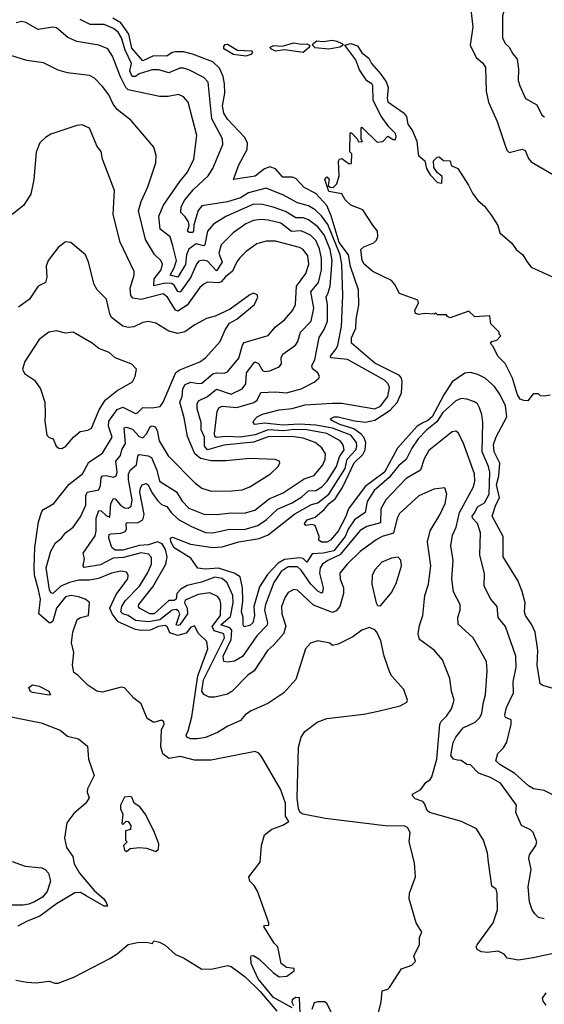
# Model space of a CAD drawing. Extents: x 1246230 to 1426786, y 660032 to 763141.
# Tile 486 of 566: x 1336585 to 1339436, y 722562 to 727914. Entities that reach past the tile are written whole.
import ezdxf

# ---------------------------------------------------------------- set-up
doc = ezdxf.new("R2010")
doc.units = 0

msp = doc.modelspace()

# ---------------------------------------------------------------- linework, layer by layer
at = {"layer": '0CON10XD'}
for points in [[(1339524.4, 728595), (1339342.2, 728435), (1339324.4, 728335), (1339355.2, 728265), (1339356.5, 728235), (1339304.6, 728115.4), (1339256.4, 728063.6), (1339229.5, 728005), (1339208.9, 727935), (1339209.5, 727815), (1339223.6, 727783.6), (1339245, 727764.3), (1339265, 727727.5), (1339289.3, 727699.3), (1339295.3, 727645), (1339293.2, 727583.2), (1339302.2, 727555), (1339334, 727485), (1339395, 727451.2), (1339423.1, 727395), (1339436.7, 727385)], [(1339030.9, 728015), (1339048.1, 727875), (1339032.8, 727775), (1339065, 727708.1), (1339099.8, 727679.8), (1339116.4, 727655), (1339119.2, 727525), (1339132.7, 727465), (1339180.2, 727360.2), (1339221.8, 727235), (1339233.1, 727205), (1339245, 727191.8), (1339315, 727209.5), (1339332.5, 727202.5), (1339349.7, 727159.7), (1339365, 727141.9), (1339507.6, 727057.6)], [(1339436, 723026), (1339405, 723034), (1339385, 723054), (1339370, 723075), (1339355, 723120), (1339348.8, 723201.2), (1339364, 723295), (1339351.4, 723355), (1339356.2, 723375), (1339390, 723425), (1339396, 723445), (1339375, 723496.7), (1339360.9, 723510.9), (1339312.9, 723535), (1339282, 723605), (1339284.2, 723645), (1339197.9, 723765), (1339144.2, 723795), (1339079.1, 723819.1), (1339035, 723864.4), (1339015, 723865.8), (1338985, 723888), (1338965, 723890), (1338943.3, 723895), (1338928, 723915), (1338940, 723985), (1338954.5, 724015), (1338995, 724064.5), (1339060, 724095), (1339085, 724120.6), (1339096, 724145), (1339104.7, 724205), (1339117.3, 724245), (1339124.6, 724375), (1339121.8, 724425), (1339048.5, 724555), (1338967.7, 724627.7), (1338966.1, 724663.9), (1338979.2, 724705), (1338978.2, 724735), (1338942, 724805), (1338933.2, 724875), (1338940, 724975), (1338928.2, 725055), (1338937.7, 725112.3), (1338957.3, 725155), (1338975.6, 725235), (1339051, 725375), (1339058.9, 725405), (1339056.2, 725445), (1338995.8, 725615.8), (1338967.6, 725667.6), (1338955, 725677.1), (1338935, 725674.3), (1338807.7, 725572.3), (1338782.7, 725527.3), (1338763.7, 725465), (1338685, 725420), (1338574.1, 725305), (1338548.3, 725255), (1338545, 725179.2), (1338471.7, 725158.3), (1338435, 725137.3), (1338325.5, 725004.5), (1338260, 724975), (1338230.3, 724955), (1338218.9, 724935), (1338214, 724906), (1338234.4, 724825), (1338230.2, 724799.8), (1338225, 724797.2), (1338205, 724808), (1338168, 724845), (1338115, 724921.6), (1338095, 724940.4), (1338045, 724940), (1338005.9, 724915), (1337966.7, 724855), (1337920.4, 724735), (1337915.9, 724705), (1337932.2, 724635), (1337929, 724621), (1337873.5, 724565), (1337796.7, 724453.3), (1337753.3, 724426.7), (1337715, 724421.2), (1337694.6, 724424.6), (1337690.4, 724455), (1337733.8, 724545), (1337737.7, 724595), (1337728, 724608), (1337677.5, 724625), (1337729.9, 724670.1), (1337745.4, 724745), (1337743.3, 724785), (1337713.3, 724853.3), (1337685, 724876.3), (1337645, 724883.2), (1337573.9, 724856.1), (1337495, 724838.9), (1337461.2, 724818.9), (1337440, 724795), (1337435, 724763.4), (1337425, 724756.4), (1337395, 724756.9), (1337315.7, 724684.3), (1337292.2, 724685), (1337237.2, 724715), (1337231, 724725), (1337233.5, 724735), (1337308.7, 724831.3), (1337380.2, 724955), (1337387.3, 724995), (1337378.3, 725035), (1337359.4, 725065), (1337335, 725075.3), (1337285, 725059.1), (1337235, 725055.6), (1337145, 725030.4), (1337105, 725030.7), (1337086.2, 725045), (1337069.6, 725095), (1337072.2, 725115), (1337080.2, 725119.8), (1337135, 725122.7), (1337158.6, 725131.4), (1337166, 725145), (1337163.9, 725175), (1337169.6, 725180.4), (1337225, 725179.1), (1337254.8, 725195.2), (1337260.9, 725225), (1337238.4, 725345), (1337241, 725369), (1337250.6, 725385), (1337273.3, 725393.3), (1337283.3, 725385), (1337303.1, 725343.1), (1337335, 725300), (1337355, 725279.5), (1337385, 725267.8), (1337408.8, 725235), (1337448, 725198), (1337518.3, 725158.3), (1337595, 725127.4), (1337634.4, 725125.6), (1337725, 725145.6), (1337805, 725143.3), (1337880, 725165), (1337925.3, 725195), (1337986.9, 725253.1), (1338065, 725288.5), (1338118.9, 725321.1), (1338155, 725352.4), (1338195, 725355.2), (1338227.5, 725375), (1338255.3, 725404.7), (1338306.5, 725485), (1338322.9, 725537.1), (1338347.6, 725575), (1338343.8, 725603.8), (1338327.1, 725625), (1338255, 725663.8), (1338145, 725685.4), (1338075, 725686.6), (1338020, 725680), (1337934.9, 725684.9), (1337865, 725657.9), (1337785, 725644.1), (1337705, 725649.2), (1337652.1, 725642.1), (1337645, 725648.6), (1337643.2, 725665), (1337657.8, 725785), (1337668.2, 725805), (1337685, 725813.7), (1337765, 725805.8), (1337856.9, 725833.1), (1337874.8, 725845.2), (1337895, 725887.1), (1337975, 725890.6), (1338035, 725885.3), (1338115, 725907.5), (1338185, 725944.5), (1338211.2, 725965), (1338214, 725975), (1338205.7, 725995), (1338176.2, 726016.2), (1338173, 726035), (1338188.4, 726065), (1338212.7, 726187.3), (1338239.8, 726230.2), (1338257, 726275), (1338258.5, 726365), (1338251.3, 726405), (1338261.4, 726428.6), (1338271.9, 726465), (1338282.4, 726605), (1338271.9, 726665), (1338240.6, 726745), (1338205, 726787), (1338155, 726825.2), (1338125, 726835.9), (1338085, 726836.3), (1338030.5, 726870.5), (1337962.9, 726895), (1337905, 726910), (1337855, 726910.2), (1337705, 726844.3), (1337637.9, 726802.1), (1337605.9, 726764.1), (1337590.6, 726689.4), (1337585, 726685.3), (1337545, 726695.2), (1337504.4, 726665.6), (1337491.5, 726635), (1337486.5, 726583.5), (1337445, 726514.8), (1337402.5, 726525), (1337425.6, 726564.4), (1337436.7, 726605), (1337418.2, 726685), (1337402.8, 726732.8), (1337348.8, 726775), (1337340.9, 726845), (1337367.6, 726905), (1337455.9, 727035), (1337497.3, 727085), (1337531.6, 727155), (1337547.8, 727285), (1337500.5, 727465), (1337475, 727494.3), (1337447.5, 727507.5), (1337392.9, 727497.1), (1337345, 727496.5), (1337175, 727533.2), (1337162.5, 727545), (1337132.8, 727602.8), (1337089.3, 727715), (1337064.7, 727754.8), (1337015.8, 727775.8), (1336895, 727795.5), (1336846.9, 727816.9), (1336785, 727870), (1336765, 727872.5), (1336685, 727860.8), (1336618.8, 727898.8), (1336595, 727904.5), (1336566, 727896)], [(1339481.7, 723701.7), (1339435, 723724.7), (1339377, 723733), (1339349.8, 723749.8), (1339276, 723816), (1339193.8, 723865), (1339173.3, 723885), (1339183.8, 723925), (1339215, 723956.7), (1339233.2, 723986.8), (1339255.7, 724085.7), (1339255, 724108.8), (1339225, 724121.2), (1339220.6, 724135), (1339230.4, 724175), (1339268.4, 724255), (1339266.6, 724315), (1339282.4, 724395), (1339280.8, 724455), (1339224.2, 724615), (1339185.5, 724665), (1339180, 724725), (1339145.6, 724765), (1339109.4, 724835), (1339111.7, 724901.7), (1339085.3, 725005.3), (1339090, 725125), (1339072.4, 725175), (1339045.2, 725205), (1339044.3, 725215), (1339058.2, 725235), (1339073.8, 725266.2), (1339111.3, 725288.7), (1339135.8, 725334.2), (1339139.5, 725455), (1339133, 725485), (1339098.2, 725565), (1339102.2, 725725), (1339097.2, 725767.2), (1339083.8, 725805), (1339073.3, 725825), (1339057, 725837), (1339015, 725852.1), (1338985, 725854), (1338955, 725842.5), (1338885, 725778.4), (1338851.2, 725728.8), (1338796.8, 725685), (1338750.5, 725635), (1338715.6, 725585), (1338686, 725524), (1338645, 725490.8), (1338593.8, 725426.2), (1338511.3, 725355), (1338473.3, 725295), (1338462.4, 725235), (1338405, 725195.7), (1338371, 725145), (1338354, 725105), (1338293.1, 725026.9), (1338235, 725014.2), (1338175, 725011), (1338145, 724964.6), (1338124.9, 724984.9), (1338105, 724989.4), (1338025, 724979.4), (1337989.9, 724960.1), (1337931.7, 724898.3), (1337887.8, 724832.2), (1337856.7, 724725), (1337861.4, 724675), (1337852.1, 724635), (1337835, 724621.3), (1337805, 724614.4), (1337798.9, 724625), (1337800.5, 724665), (1337790.2, 724695), (1337798.7, 724755), (1337795.9, 724825), (1337782.7, 724885), (1337751.5, 724905), (1337665, 724932.8), (1337595, 724926.7), (1337553, 724933), (1337515, 724986.7), (1337425, 725042.4), (1337406.5, 725075), (1337404.6, 725095.4), (1337415, 725101.5), (1337512.7, 725062.7), (1337635, 725045.2), (1337685, 725048), (1337775.7, 725075), (1337886.7, 725093.3), (1337935.8, 725114.2), (1338081.2, 725228.8), (1338171.1, 725278.9), (1338205, 725287.7), (1338265, 725334.1), (1338353.9, 725475), (1338364.6, 725525), (1338412.3, 725575), (1338418, 725595), (1338415.2, 725615), (1338384.4, 725655), (1338285, 725693.4), (1338195, 725710), (1338105.8, 725715.7), (1338015, 725710), (1337915, 725720.7), (1337863.1, 725713.1), (1337854.5, 725724.5), (1337857.5, 725735), (1337876.4, 725755), (1337905, 725768.9), (1337996, 725794), (1338065, 725801), (1338135, 725819.6), (1338285, 725830.2), (1338335, 725830.4), (1338515, 725797.9), (1338545, 725813.5), (1338585.2, 725865), (1338594.8, 725915), (1338586.8, 725935), (1338568.2, 725955), (1338367.3, 726067.3), (1338275.8, 726075.7), (1338273.3, 726085), (1338305.8, 726125), (1338314.7, 726145), (1338334, 726246), (1338341.9, 726415), (1338334.9, 726585), (1338327.5, 726635), (1338260, 726800), (1338225, 726848.4), (1338190.6, 726880.6), (1338155, 726901.3), (1338095, 726918.6), (1338019.1, 726959.1), (1337925, 726998.2), (1337827.9, 726972.1), (1337785, 726945.6), (1337715, 726923.5), (1337575, 726901.8), (1337555, 726876.7), (1337531.7, 726798.3), (1337530.6, 726765), (1337523.5, 726756.5), (1337506.2, 726756.2), (1337497.9, 726765), (1337505.8, 726795), (1337501.9, 726815), (1337485, 726842.7), (1337461.4, 726865), (1337463.3, 726896.7), (1337482.6, 726935), (1337530, 726990), (1337609.5, 727065), (1337635.3, 727105), (1337689.3, 727235), (1337686.7, 727266.7), (1337629.4, 727375), (1337609.7, 727575), (1337585, 727600), (1337505, 727641.3), (1337475, 727650.6), (1337455, 727649.7), (1337395, 727624.1), (1337341.5, 727641.5), (1337305, 727641.4), (1337235, 727618.6), (1337215, 727604.8), (1337197.3, 727605), (1337184.7, 727635), (1337192.3, 727675), (1337158, 727748), (1337138.3, 727815), (1337119.6, 727845), (1337095, 727865.6), (1337045, 727888), (1336968.2, 727888.2), (1336914.6, 727914.6)], [(1339485, 724278.7), (1339428.8, 724295), (1339414.3, 724305), (1339397.8, 724405), (1339400, 724485), (1339386.7, 724585), (1339368.7, 724625), (1339333, 724675), (1339328.1, 724695), (1339332.1, 724745), (1339315.8, 724805.8), (1339292.9, 724865), (1339260.6, 724915), (1339211.7, 724995), (1339213.3, 725105), (1339152, 725215), (1339172.5, 725277.5), (1339192.9, 725315), (1339175.4, 725385), (1339188.1, 725435), (1339193.7, 725503.7), (1339163.9, 725565), (1339159.4, 725605), (1339173.8, 725646.2), (1339232.5, 725755), (1339225.2, 725815), (1339196.4, 725875), (1339165, 725920.9), (1339115, 725965.4), (1339075, 725984.7), (1339035, 725995.3), (1339005, 725992.9), (1338935, 725944.8), (1338890, 725875), (1338826.5, 725755), (1338803.5, 725735), (1338775, 725722.3), (1338744.8, 725705.2), (1338638.4, 725585), (1338567.3, 725455), (1338462.7, 725377.3), (1338371.2, 725255), (1338355, 725210), (1338315, 725134.5), (1338275, 725084.4), (1338255, 725073.5), (1338225, 725073.3), (1338210, 725085), (1338212.5, 725105), (1338190, 725165), (1338175, 725169.4), (1338140, 725165), (1338132.9, 725175), (1338146.9, 725195), (1338190.3, 725209.8), (1338238.9, 725251.1), (1338266.4, 725285), (1338299.6, 725310.4), (1338338.9, 725371.1), (1338401.9, 725505), (1338449.1, 725550.9), (1338463.1, 725575), (1338466.4, 725615), (1338454.6, 725644.6), (1338440.7, 725660.7), (1338400.6, 725690.6), (1338325, 725713.2), (1338280.8, 725735), (1338274, 725745), (1338294.4, 725755.6), (1338315, 725755.7), (1338405, 725732.7), (1338465, 725726.7), (1338515, 725738), (1338599, 725791), (1338637.1, 725832.9), (1338659.7, 725885), (1338663.3, 725945), (1338660, 725965), (1338649.3, 725979.3), (1338515, 726046.8), (1338387.5, 726155), (1338388.4, 726185), (1338412.6, 726237.4), (1338413.6, 726286.4), (1338427.7, 726362.3), (1338427.1, 726445), (1338383.1, 726573.1), (1338372.2, 726635), (1338322.1, 726702.1), (1338278.2, 726848.2), (1338255, 726903.5), (1338195, 726968.7), (1338131.4, 727001.4), (1338085, 727050.6), (1338065, 727058.5), (1338015, 727058.2), (1337975, 727102.5), (1337945, 727114.4), (1337915, 727103.2), (1337865, 727063.6), (1337747.5, 727045), (1337775.4, 727125), (1337821, 727209), (1337823.3, 727245), (1337806.7, 727275), (1337713.8, 727373.8), (1337694.1, 727405), (1337687.7, 727445), (1337700.2, 727515), (1337698.3, 727565), (1337690.7, 727605), (1337670.2, 727650.2), (1337634, 727684), (1337524.1, 727725.9), (1337475, 727738.6), (1337431.3, 727738.7), (1337414.6, 727735), (1337384.2, 727715.8), (1337313.3, 727716.6), (1337255, 727689.4), (1337195, 727758.5), (1337178.6, 727835), (1337135.8, 727895.8), (1337091.8, 727921.8)], [(1338125, 727734.7), (1338025, 727750), (1337975, 727743.3), (1337950.6, 727755), (1337947.1, 727765), (1337966.7, 727773.3), (1338010.9, 727769.1), (1338075, 727788.2), (1338115, 727780.7), (1338145, 727783.2), (1338159.5, 727775), (1338160, 727765), (1338125, 727734.7)], [(1338265, 727753.2), (1338191, 727761), (1338176.7, 727775), (1338179.6, 727785), (1338200.7, 727799.3), (1338235, 727794.8), (1338285, 727803.1), (1338307.7, 727797.7), (1338335.8, 727785), (1338342.5, 727775), (1338325.7, 727764.3), (1338265, 727753.2)], [(1338503.6, 726796.4), (1338449.8, 726879.8), (1338385, 726905.8), (1338353.8, 726935), (1338335, 726966.7), (1338265, 726980), (1338243.3, 727045), (1338255, 727060), (1338266.2, 727045), (1338261.7, 727011.7), (1338273, 727003), (1338288.3, 727001.7), (1338308.3, 727021.7), (1338321.2, 727065), (1338317.5, 727145), (1338322.5, 727155), (1338335, 727160), (1338375, 727130), (1338388.3, 727131.7), (1338390, 727185), (1338380, 727195), (1338381.7, 727298.3), (1338388.3, 727298.3), (1338420, 727265), (1338425, 727250), (1338447.5, 727252.5), (1338440, 727265), (1338440, 727325), (1338445, 727330), (1338528.3, 727248.3), (1338558.3, 727251.7), (1338585, 727280), (1338615, 727262.5), (1338627.5, 727262.5), (1338631.2, 727278.8), (1338626.7, 727295), (1338591.1, 727331.1), (1338550.1, 727390.1), (1338506.5, 727475), (1338504.3, 727555), (1338498.6, 727565), (1338472, 727582), (1338431.6, 727641.6), (1338411.1, 727695), (1338352.5, 727775), (1338385, 727783.8), (1338421.5, 727771.5), (1338445, 727732.9), (1338483.3, 727705), (1338496.5, 727675), (1338548.3, 727618.3), (1338576.2, 727576.2), (1338588.2, 727545), (1338581.6, 727485), (1338585, 727468), (1338669.4, 727409.4), (1338687.5, 727387.5), (1338695, 727346.7), (1338720, 727310), (1338743.3, 727253.3), (1338750.4, 727185), (1338755, 727174.4), (1338787.4, 727147.4), (1338796, 727105), (1338815, 727070), (1338855, 727028.8), (1338880, 727025), (1338881.7, 727061.7), (1338853.6, 727083.6), (1338835, 727110), (1338833, 727147), (1338853, 727167), (1338865, 727167.5), (1338888.3, 727148.3), (1338925, 727146.7), (1338930.7, 727120.7), (1338965.5, 727105.5), (1339023.8, 727015), (1339045, 726970), (1339075, 726930.8), (1339110.7, 726900.7), (1339148.9, 726848.9), (1339183.1, 726795), (1339194.4, 726755), (1339260, 726700), (1339282.5, 726665), (1339319.4, 726635), (1339340.3, 726600.3), (1339365, 726568.8), (1339524.4, 726495.6)], [(1337815, 727714.8), (1337747.8, 727725), (1337694.8, 727754.8), (1337695, 727768.8), (1337701.2, 727778.8), (1337715, 727781.2), (1337768.6, 727748.6), (1337844.4, 727744.4), (1337850, 727735), (1337840.5, 727725), (1337815, 727714.8)], [(1339535, 722850), (1339375, 722814.2), (1339295, 722803.1), (1339235, 722813.8), (1339217.5, 722835), (1339185, 722852), (1339125, 722843.1), (1339095, 722847.1), (1339070.3, 722860.3), (1339065.8, 722875), (1339071.9, 722885), (1339158.1, 723005), (1339181.9, 723075), (1339180, 723165), (1339175, 723187.5), (1339150, 723205), (1339133.1, 723335), (1339126.9, 723385), (1339105.4, 723455), (1339066.7, 723516.7), (1338986.5, 723556.5), (1338812.9, 723605), (1338800, 723615), (1338785, 723653.3), (1338775, 723663.8), (1338735, 723678.8), (1338720, 723695), (1338720, 723705), (1338765, 723730), (1338792.1, 723767.9), (1338815, 723783.3), (1338825, 723798.8), (1338851.2, 723895), (1338867.6, 724082.4), (1338873.2, 724096.8), (1338905, 724127.5), (1338932.4, 724167.6), (1338945.5, 724215), (1338931.8, 724265), (1338923.5, 724333.5), (1338881.9, 724435), (1338837.8, 724487.8), (1338758.1, 724545), (1338750, 724575), (1338758.2, 724621.8), (1338775.5, 724675), (1338787.5, 724785), (1338806.6, 724845), (1338818.6, 724945), (1338800.4, 725075), (1338815.3, 725135), (1338867.6, 725222.4), (1338896.7, 725285), (1338907.1, 725335), (1338895, 725370), (1338835, 725361.5), (1338754.7, 725325.2), (1338649.5, 725230.5), (1338635.8, 725205), (1338617.4, 725122.6), (1338555, 725105.2), (1338522.8, 725087.2), (1338435, 725023.5), (1338365, 724953.9), (1338324.7, 724905), (1338326.8, 724875), (1338345.3, 724825), (1338344.6, 724794.6), (1338324, 724725), (1338305, 724701.2), (1338285, 724691.6), (1338181.1, 724731.1), (1338095, 724813.8), (1338075, 724817.1), (1338045, 724800.9), (1338027.2, 724775), (1338008.6, 724725), (1338009.7, 724685), (1338031.8, 724618.2), (1338018.2, 724575), (1337965, 724513.8), (1337931.1, 724485), (1337858.6, 724375), (1337825, 724351.1), (1337737.2, 724262.8), (1337715, 724248.3), (1337645, 724231.9), (1337615, 724231.7), (1337585.9, 724245.9), (1337575.8, 724265), (1337584.8, 724325.2), (1337697.6, 724555), (1337694.3, 724575), (1337641.9, 724591.9), (1337630.4, 724615), (1337675.7, 724675), (1337678.6, 724738.6), (1337672.1, 724762.1), (1337659.5, 724779.5), (1337617.8, 724797.8), (1337555, 724790), (1337485, 724759.3), (1337481.5, 724745), (1337495.8, 724715.8), (1337497.3, 724685), (1337455.1, 724624.9), (1337445, 724620.6), (1337434.8, 724625), (1337454.9, 724685), (1337449, 724699), (1337435, 724707.6), (1337413.8, 724705), (1337347.2, 724652.8), (1337285, 724640.4), (1337215, 724648.3), (1337174.9, 724674.9), (1337145, 724685.3), (1337134, 724695), (1337141, 724725), (1337159.3, 724755), (1337235.6, 724835), (1337280, 724905), (1337300.8, 724955), (1337301.1, 724991.1), (1337285, 725008.1), (1337245, 725015.8), (1337148.6, 724991.4), (1337092.9, 724987.1), (1337051, 724965), (1337025, 724950.8), (1336936.4, 724936.4), (1336930, 724945), (1336937.1, 724985), (1336930, 725015), (1336995, 725108), (1337001.6, 725135), (1337001, 725205), (1337015, 725245.4), (1337027.8, 725245), (1337055, 725218.2), (1337075, 725210), (1337080.5, 725285), (1337095, 725312.2), (1337105, 725310), (1337132.4, 725275), (1337155, 725261), (1337175, 725258.1), (1337190.6, 725269.4), (1337195.8, 725304.2), (1337176.3, 725415), (1337176.8, 725443.2), (1337184.9, 725465.1), (1337220.2, 725495), (1337228.1, 725541.9), (1337235, 725551.1), (1337283.4, 725543.4), (1337300.8, 725535), (1337330.2, 725465), (1337344.7, 725405), (1337436.9, 725346.9), (1337467.7, 725297.7), (1337505, 725258), (1337585, 725226.3), (1337654.1, 725224.1), (1337736.4, 725233.6), (1337805, 725231.6), (1337862.2, 725247.8), (1337940.5, 725309.5), (1338017.3, 725342.7), (1338131.1, 725418.9), (1338185, 725436.6), (1338233.1, 725495), (1338245.8, 725525), (1338247.3, 725555), (1338226.4, 725586.4), (1338191.1, 725615), (1338125, 725638.4), (1338075, 725646), (1337941.7, 725648.3), (1337855, 725617.5), (1337695, 725601), (1337605, 725576.7), (1337589, 725595), (1337589.4, 725645), (1337571.5, 725685), (1337572.1, 725725), (1337549.4, 725799.4), (1337549.2, 725825), (1337557, 725843), (1337605, 725865.7), (1337655, 725904.8), (1337735, 725878.4), (1337795, 725907.5), (1337813.3, 725935), (1337817.8, 725995), (1337862.9, 726055), (1337883.8, 726045), (1337905, 726007.8), (1337915, 726002.3), (1337945.3, 726004.7), (1337995, 726026.4), (1338007.1, 726042.9), (1338006.1, 726075), (1338014.6, 726095.4), (1338084.4, 726145.6), (1338096.6, 726165), (1338110.4, 726215), (1338168.6, 726275), (1338184.3, 726345), (1338168, 726435), (1338209.4, 726485), (1338224.5, 726555), (1338226, 726615), (1338215, 726668.5), (1338195, 726714.1), (1338165, 726743), (1338115, 726765.6), (1338062.7, 726762.7), (1338005, 726807), (1337935, 726824.8), (1337895, 726827.7), (1337855, 726822.3), (1337814.5, 726805), (1337744.8, 726755.2), (1337679.8, 726690.2), (1337668, 726645), (1337686.1, 726595), (1337655, 726549.1), (1337605, 726601.7), (1337583.1, 726606.9), (1337558.8, 726601.2), (1337545.2, 726584.8), (1337515.2, 726515), (1337458, 726432), (1337445, 726436), (1337425, 726471.5), (1337409.6, 726479.6), (1337375, 726481.4), (1337315, 726467.5), (1337316.6, 726505), (1337354.8, 726555), (1337360.7, 726585), (1337352.2, 726605), (1337318.1, 726638.1), (1337268.2, 726718.2), (1337230, 726875), (1337245.4, 726925), (1337281.8, 727005), (1337324.5, 727135.5), (1337326.9, 727175), (1337315, 727220), (1337190.5, 727365), (1337115.4, 727425), (1337093.4, 727455), (1337069.3, 727505), (1337035, 727550), (1336992.5, 727595), (1336965, 727610.5), (1336845, 727625.4), (1336795, 727638.8), (1336715, 727678.5), (1336625, 727691.4), (1336507.4, 727727.4)], [(1338535, 722516.2), (1338550, 722575), (1338554.3, 722635.7), (1338585, 722643.8), (1338595, 722653.3), (1338660, 722755), (1338715.6, 722774.4), (1338735.9, 722794.1), (1338726.2, 722825), (1338758, 722885), (1338758, 722925), (1338770, 722955), (1338738.8, 723005), (1338702.5, 723135), (1338702.9, 723167.1), (1338735.8, 723255), (1338731.4, 723331.4), (1338700.8, 723445), (1338707, 723497), (1338692.7, 723522.7), (1338675, 723532.9), (1338585, 723530.8), (1338245, 723572.4), (1338125, 723595.7), (1338109.2, 723605), (1338099.8, 723625), (1338092.6, 723685), (1338100.7, 723959.3), (1338114.7, 724014.7), (1338134.7, 724045), (1338201.4, 724095), (1338254, 724115), (1338455, 724138.5), (1338533.6, 724156.4), (1338653.3, 724185), (1338689.4, 724205), (1338693.1, 724215), (1338672.5, 724272.5), (1338607.5, 724345), (1338597.1, 724365), (1338565.6, 724455), (1338547, 724537), (1338526.7, 724585), (1338515, 724596.7), (1338485, 724610), (1338444.1, 724595.9), (1338395, 724560), (1338315, 724518.8), (1338285, 724513.3), (1338270, 724525), (1338205, 724538.6), (1338165, 724525.8), (1338138.1, 724495), (1338085, 724328), (1338020, 724255), (1337932.8, 724197.2), (1337842.4, 724157.6), (1337813.1, 724136.9), (1337785, 724104.4), (1337715.5, 724074.5), (1337660.3, 724039.7), (1337595, 724013.3), (1337550, 724005), (1337513.3, 724005), (1337494, 724014), (1337489.4, 724025), (1337501.1, 724048.9), (1337520.3, 724125), (1337552.6, 724347.4), (1337606.9, 724495), (1337602.3, 724535), (1337557.4, 724577.4), (1337535, 724620), (1337515, 724611.4), (1337489.8, 724580.2), (1337445, 724567), (1337401.5, 724581.5), (1337385.8, 724615.8), (1337375, 724622), (1337339.1, 724615), (1337295, 724596.3), (1337245, 724593.3), (1337215, 724599.9), (1337120.3, 724640.3), (1337087, 724685), (1337075.2, 724715.2), (1337109.6, 724790.4), (1337173.2, 724875), (1337174.5, 724895), (1337165, 724910.6), (1337135, 724917.2), (1337085, 724905.2), (1337013.5, 724876.5), (1336965, 724867), (1336906.7, 724866.7), (1336855.4, 724855.4), (1336808.4, 724835), (1336765, 724795.9), (1336755, 724798.5), (1336746.9, 724815), (1336729.5, 724935), (1336755.3, 725024.7), (1336780.3, 725069.7), (1336812.9, 725095), (1336834.7, 725125.3), (1336875.4, 725155), (1336915, 725211.8), (1336945.6, 725275), (1336945.6, 725325), (1336952.2, 725345), (1337015, 725359.2), (1337025, 725382), (1337027.2, 725422.8), (1337035.3, 725434.7), (1337055, 725437.1), (1337095, 725427.2), (1337110, 725435), (1337115.6, 725455), (1337107, 725515), (1337133.3, 725545), (1337140.3, 725575), (1337159.4, 725610.6), (1337152.7, 725695), (1337165, 725699.7), (1337198, 725688), (1337235, 725647.5), (1337255, 725641.6), (1337275, 725663.2), (1337295, 725701.2), (1337305, 725706.1), (1337321.1, 725701.1), (1337331.7, 725681.7), (1337342.8, 725625), (1337392.7, 725542.7), (1337539.4, 725395), (1337575, 725366.7), (1337625, 725351.2), (1337737.8, 725352.2), (1337795, 725359.1), (1337835, 725374.6), (1337948.6, 725445), (1337990, 725485), (1337998.8, 725505), (1337996.7, 725515), (1337974.1, 725524.1), (1337835, 725529.6), (1337705, 725516.5), (1337625, 725515.3), (1337568.4, 725528.4), (1337536.4, 725555), (1337498, 725648), (1337479.3, 725750.7), (1337455.3, 725835), (1337468.4, 725865), (1337471.8, 725908.2), (1337485, 725930.6), (1337515, 725943), (1337555, 725936.1), (1337575, 725939.1), (1337635, 725988.6), (1337655, 725994.4), (1337696.6, 725993.4), (1337715, 726000.4), (1337775.9, 726074.1), (1337795.6, 726145), (1337805, 726158.9), (1337935, 726198.1), (1337974.7, 726245.2), (1338025, 726282.9), (1338069.2, 726335), (1338084.6, 726365), (1338090.3, 726465), (1338140.3, 726535), (1338155.7, 726585), (1338151, 726631), (1338126.4, 726665), (1338105, 726675.9), (1337975, 726709.4), (1337925, 726710.7), (1337874.4, 726695), (1337816.3, 726653.6), (1337781.3, 726618.7), (1337765, 726598.5), (1337742.2, 726547.8), (1337703.4, 726516.6), (1337680.7, 726489.3), (1337665, 726484), (1337605, 726487.1), (1337585, 726476.2), (1337565, 726457.7), (1337495, 726362.1), (1337445, 726330), (1337431.1, 726335), (1337388.4, 726405), (1337365, 726423.2), (1337245, 726392.8), (1337200.1, 726400.1), (1337189.2, 726415), (1337185.9, 726455), (1337207.3, 726525), (1337207.5, 726545), (1337130.4, 726705), (1337092.5, 726855), (1337100.6, 726985), (1337035.6, 727155), (1337027.4, 727197.4), (1337006.2, 727225), (1336964, 727325), (1336925, 727342.9), (1336895, 727339.2), (1336755, 727290.8), (1336725, 727274.2), (1336695.6, 727244.4), (1336675.7, 727194.3), (1336662.2, 727045), (1336646.4, 726965), (1336605.9, 726904.1), (1336544.3, 726855)], [(1339467, 725873), (1339435, 725867.5), (1339415, 725870), (1339405, 725880), (1339375, 725880), (1339347, 725843), (1339325, 725843.3), (1339305, 725852), (1339290, 725875), (1339263.8, 725965), (1339223.8, 726045), (1339183.3, 726085), (1339158.3, 726138.3), (1339143, 726153), (1339150, 726165), (1339178.3, 726171.7), (1339200, 726195), (1339190, 726205), (1339190, 726215), (1339145, 726260), (1339140, 726305), (1339058.3, 726298.3), (1339025, 726330), (1338925, 726292.5), (1338910, 726300), (1338905, 726310), (1338855, 726310), (1338845, 726320), (1338837.5, 726312.5), (1338785, 726317.5), (1338755, 726311.2), (1338736.4, 726316.4), (1338733.3, 726333.3), (1338752.5, 726375), (1338749.3, 726389.3), (1338650, 726425), (1338623.3, 726475), (1338605, 726496.7), (1338503.8, 726545), (1338457.5, 726585), (1338446.5, 726605), (1338439.1, 726665), (1338455, 726679.1), (1338509.9, 726700.1), (1338523.6, 726715), (1338530.9, 726735), (1338528.9, 726765), (1338503.6, 726796.4)], [(1338065, 722542.5), (1337965, 722600), (1337881.2, 722701.2), (1337843.8, 722785), (1337840.7, 722819.3), (1337843.3, 722826.7), (1337855, 722828), (1337885, 722809.4), (1337965, 722732.5), (1337995, 722712.5), (1338036.7, 722715), (1338077.5, 722745), (1338077, 722757), (1338035, 722762.5), (1338006.2, 722785), (1337987.5, 722875), (1337967.5, 722895), (1337912.5, 722985), (1337915, 722990), (1337938.3, 722991.7), (1337940, 723005), (1337876.8, 723176.8), (1337858.8, 723208.8), (1337835, 723232.5), (1337830, 723255), (1337892.5, 723335), (1337898.8, 723425), (1337915, 723484.2), (1337955, 723513.8), (1338014.6, 723535.4), (1338047.5, 723555), (1338028.8, 723585), (1338028.8, 723655), (1338002.3, 723732.3), (1337899.7, 723909.7), (1337885, 723928.1), (1337865, 723937), (1337625, 723888.8), (1337535, 723889.4), (1337459.5, 723909.5), (1337395, 723899.2), (1337364, 723924), (1337351.7, 723961.7), (1337356.6, 724053.4), (1337370, 724085), (1337368.3, 724098.3), (1337355, 724106.2), (1337315, 724093.3), (1337277.5, 724115), (1337246.1, 724196.1), (1337205, 724226.7), (1337155, 724282.5), (1337135.9, 724285.9), (1337035, 724258), (1337005, 724263.8), (1336955, 724297.5), (1336901.7, 724351.7), (1336880, 724365), (1336872, 724405), (1336880, 724475), (1336866.8, 724526.8), (1336873.3, 724585), (1336897.1, 724652.9), (1336915, 724663.9), (1336959.1, 724675), (1336965, 724745.8), (1336941.4, 724765), (1336905, 724776.9), (1336865, 724783.4), (1336835, 724776.8), (1336785.2, 724715), (1336764.7, 724645.3), (1336755, 724635.5), (1336745, 724635.4), (1336689.1, 724685), (1336698.3, 724765), (1336687.8, 724815), (1336665.5, 724894.5), (1336663.6, 724936.4), (1336668.3, 725045), (1336687.8, 725185), (1336705, 725240.4), (1336715, 725252.1), (1336770.4, 725285), (1336855, 725388.5), (1336926.4, 725445), (1336961.3, 725508.7), (1337035, 725557.1), (1337087.1, 725645), (1337067, 725705), (1337069.1, 725730.9), (1337115, 725794.7), (1337145, 725807.5), (1337215, 725774.1), (1337225, 725776.1), (1337255, 725805.8), (1337305, 725803.8), (1337347.8, 725812.3), (1337365, 725834.2), (1337434, 725996), (1337455, 726011.2), (1337565, 726053.6), (1337594.6, 726075), (1337674.2, 726165), (1337701.9, 726228.1), (1337725.4, 726264.6), (1337765, 726285.8), (1337862, 726365), (1337878.8, 726405), (1337875, 726417.5), (1337855, 726426.7), (1337835, 726418.8), (1337729.3, 726340.7), (1337648.3, 726301.7), (1337601.1, 726288.9), (1337537.5, 726255), (1337483.5, 726216.5), (1337445, 726208.9), (1337395, 726220.5), (1337325, 726263.5), (1337285, 726273.5), (1337255, 726268.1), (1337205, 726243.8), (1337175, 726241.5), (1337145, 726247.9), (1337085, 726295.6), (1337074.7, 726315), (1337057.5, 726395), (1337026.1, 726426.1), (1337007.1, 726445), (1336990, 726475), (1336959.2, 726595), (1336942, 726635), (1336863.6, 726703.6), (1336835, 726706), (1336794.3, 726675.7), (1336740.8, 726605), (1336730, 726575), (1336732.9, 726515), (1336725, 726486.2), (1336685, 726466), (1336639.2, 726395), (1336578.3, 726351.7)], [(1336815, 725582.5), (1336835.5, 725595), (1336877.5, 725645), (1336914.6, 725675.4), (1336955, 725682.2), (1336975, 725694.3), (1337016.9, 725793.1), (1337049.7, 725845), (1337112.6, 725897.4), (1337198.8, 725945), (1337212.5, 725975), (1337220, 726015), (1337195, 726041.2), (1337105, 726075.8), (1337071.2, 726105), (1337015, 726125.8), (1336980, 726155), (1336875, 726215.8), (1336835, 726210), (1336785, 726222.5), (1336744.4, 726215.6), (1336690.8, 726175), (1336613.4, 726056.6), (1336600, 726015), (1336611.1, 725991.1), (1336665, 725954.2), (1336698.3, 725908.3), (1336722.5, 725835), (1336723.8, 725773.8), (1336722.5, 725732.5), (1336733.3, 725655), (1336745, 725643.3), (1336766.7, 725635), (1336783.8, 725595), (1336797.5, 725585), (1336815, 725582.5)], [(1338545, 724728.8), (1338607.6, 724802.4), (1338632.7, 724855), (1338659.5, 724945), (1338657, 724977), (1338642.5, 724992.5), (1338605, 724986.7), (1338552.9, 724965), (1338516.9, 724925), (1338500.6, 724895), (1338499.4, 724845), (1338522, 724745), (1338530, 724730), (1338545, 724728.8)], [(1336745, 724243.1), (1336655, 724257.6), (1336642.6, 724265), (1336635.3, 724285), (1336655, 724299), (1336691.5, 724291.5), (1336744, 724265), (1336752.5, 724245), (1336745, 724243.1)], [(1336455, 724140.4), (1336702.1, 724092.1), (1336805, 724051.5), (1336845, 724020), (1336905, 724005.4), (1336953.3, 723965), (1336959.2, 723895), (1336990.8, 723805), (1336953, 723733), (1336951.1, 723715), (1336962.1, 723685), (1336944.7, 723655), (1336880, 723600), (1336840.6, 723549.4), (1336828.6, 723465), (1336839.2, 723415), (1336874, 723365), (1336880.9, 723325), (1336911.1, 723275), (1336990.5, 723180.5), (1337042.9, 723135), (1337055.6, 723115), (1337062.5, 723095), (1337043.8, 723095), (1336947.3, 723152.7), (1336915, 723170.9), (1336885, 723167.9), (1336785, 723108.3), (1336695, 723041.6), (1336625.8, 723015), (1336575, 722986.9)], [(1337325, 723392.5), (1337340, 723405), (1337341.2, 723435), (1337314.3, 723505), (1337267.4, 723597.4), (1337238, 723635), (1337206.7, 723655), (1337195, 723687.5), (1337185, 723692.5), (1337155, 723687.5), (1337133.3, 723645), (1337133.3, 723625), (1337146.2, 723595), (1337140, 723545), (1337145, 723540), (1337163, 723557), (1337175, 723556.7), (1337190, 723535), (1337188.3, 723511.7), (1337160, 723505), (1337160, 723455), (1337170, 723445), (1337150, 723425), (1337155, 723400), (1337165, 723392.5), (1337185, 723410), (1337236.2, 723413.8), (1337275, 723410.8), (1337325, 723392.5)], [(1336545, 723338.4), (1336615, 723312.9), (1336705, 723304.6), (1336724.3, 723295), (1336741.1, 723275), (1336752.1, 723232.1), (1336735.4, 723175), (1336709.6, 723145), (1336665, 723119.8), (1336635, 723106), (1336605, 723101.7), (1336445, 723101.7)], [(1336565, 722694), (1336625, 722682.5), (1336675, 722679.2), (1336745, 722688), (1336777, 722677), (1336795, 722678), (1336879.4, 722710.6), (1337075, 722811.9), (1337115, 722837.1), (1337175, 722887.8), (1337225, 722898.9), (1337275, 722900), (1337307.5, 722892.5), (1337315, 722907.5), (1337345, 722900), (1337375, 722883.8), (1337432.5, 722832.5), (1337476.2, 722815), (1337575, 722754), (1337635.7, 722754.3), (1337715, 722773.8), (1337735, 722767.5), (1337810.9, 722710.9), (1337891.2, 722631.2), (1337981.9, 722525)], [(1338110, 722515), (1338105, 722597.5), (1338085, 722598.8), (1338065, 722587.5), (1338063.6, 722573.6), (1338072.5, 722555)], [(1339446.9, 722556.9), (1339429.3, 722579.3), (1339426.7, 722595), (1339446, 722625)], [(1338294.4, 722484.4), (1338256.7, 722565), (1338243.6, 722576.4), (1338205, 722576.2), (1338185, 722570), (1338172.5, 722535)]]:
    msp.add_lwpolyline(points, dxfattribs=at)

doc.saveas('drawing.dxf')
